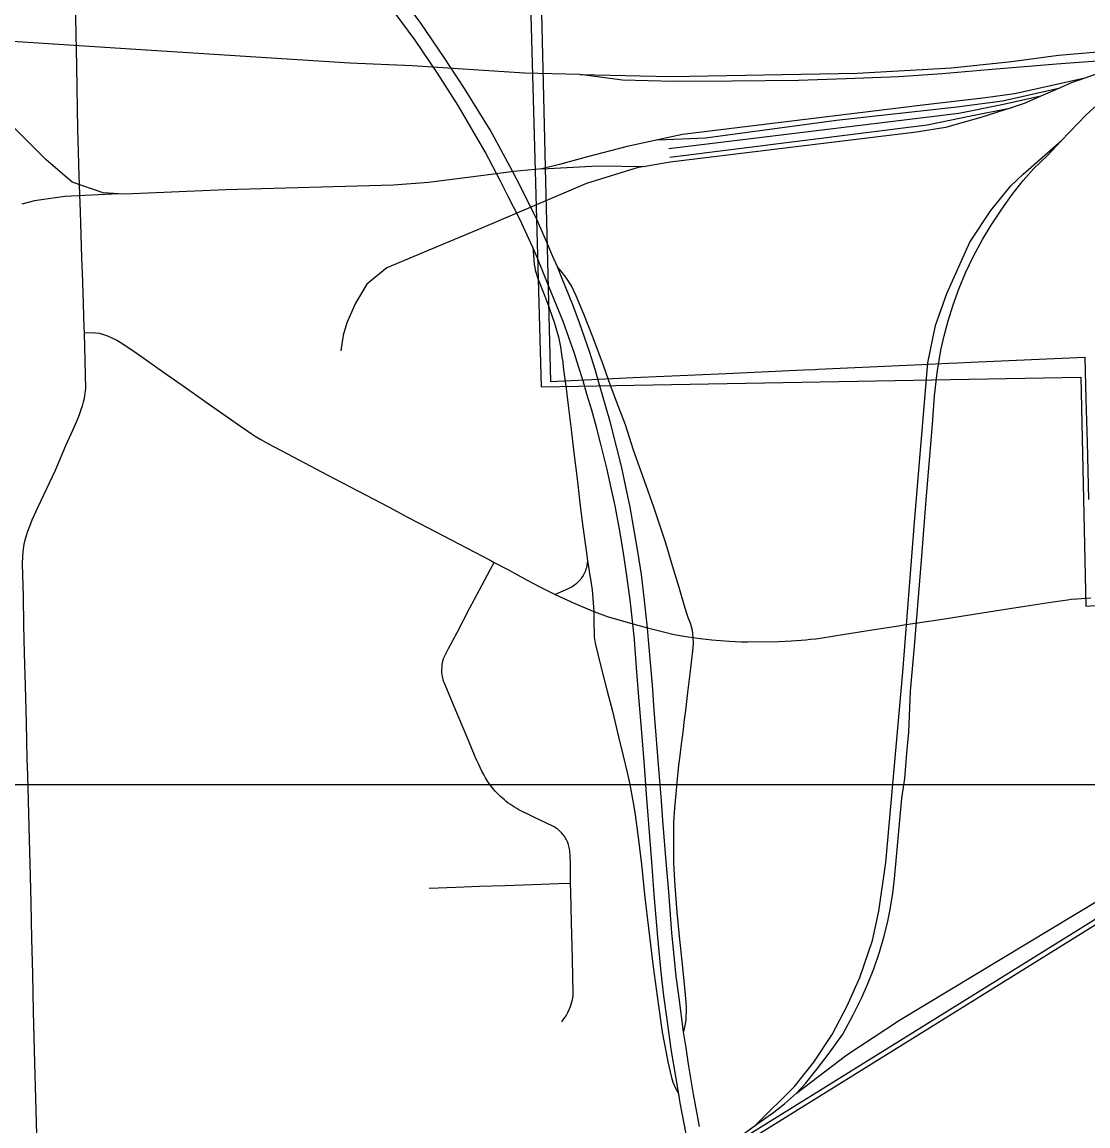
# Model space of a CAD drawing. Extents: x -59 to 82, y -3 to 49.
# Drawn here: x -12.112 to -11.484, y 33.123 to 33.772 of the extents above; entities that cross this region are included whole.
import ezdxf

# ---------------------------------------------------------------- set-up
doc = ezdxf.new("R2010")
doc.units = 0
for name, color, linetype in [('GM_X_City_Street', 7, 'Continuous'), ('GM_X_Corporation', 7, 'Continuous'), ('GM_X_County_Road', 7, 'Continuous'), ('GM_X_Interchange_Ramps', 7, 'Continuous'), ('GM_X_Interstate_Route', 7, 'Continuous'), ('GM_X_Rail_Line', 7, 'Continuous'), ('SH_Data', 7, 'Continuous')]:
    doc.layers.add(name, color=color, linetype=linetype)

msp = doc.modelspace()

# ---------------------------------------------------------------- linework, layer by layer
at = {"layer": 'GM_X_City_Street'}
for points in [[(-11.79395, 33.18383), (-11.79262, 33.18562), (-11.79199, 33.18654), (-11.7914, 33.18749), (-11.79033, 33.18944), (-11.78938, 33.19147), (-11.78897, 33.1925), (-11.78859, 33.19355), (-11.78794, 33.19568), (-11.78743, 33.19786), (-11.78728, 33.19959), (-11.78718, 33.20133), (-11.78739, 33.21024), (-11.78764, 33.22085), (-11.78814, 33.24238), (-11.78855, 33.26034), (-11.78867, 33.26551), (-11.78882, 33.27754), (-11.78922, 33.28468), (-11.78935, 33.28554), (-11.78951, 33.28639), (-11.78971, 33.28724), (-11.78995, 33.28807), (-11.79023, 33.28889), (-11.79055, 33.2897), (-11.7909, 33.2905), (-11.79129, 33.29127), (-11.79172, 33.29203), (-11.79218, 33.29277), (-11.79268, 33.29347), (-11.79321, 33.29416), (-11.79377, 33.29483), (-11.79436, 33.29547), (-11.79498, 33.29608), (-11.79563, 33.29666), (-11.79631, 33.2972), (-11.797, 33.29772), (-11.79772, 33.2982), (-11.79847, 33.29865), (-11.79923, 33.29906), (-11.81072, 33.30456), (-11.81912, 33.30867), (-11.82042, 33.30938), (-11.82168, 33.31014), (-11.82294, 33.31093), (-11.82416, 33.31176), (-11.82536, 33.31261), (-11.82654, 33.31351), (-11.82769, 33.31444), (-11.82882, 33.3154), (-11.82991, 33.31639), (-11.83098, 33.31742), (-11.83202, 33.31847), (-11.83302, 33.31955), (-11.834, 33.32067), (-11.83494, 33.3218), (-11.83585, 33.32297), (-11.83673, 33.32416), (-11.83757, 33.32538), (-11.83873, 33.32738), (-11.83986, 33.32941), (-11.84095, 33.33145), (-11.84198, 33.33353), (-11.84298, 33.33562), (-11.84394, 33.33773), (-11.84485, 33.33986), (-11.84886, 33.3494), (-11.85562, 33.36575), (-11.86319, 33.38355), (-11.86349, 33.38441), (-11.86375, 33.38527), (-11.86416, 33.38702), (-11.86431, 33.38791), (-11.8645, 33.38971), (-11.8644, 33.3933), (-11.86429, 33.39419), (-11.86394, 33.39596), (-11.86345, 33.3977), (-11.86295, 33.39889), (-11.86241, 33.40006), (-11.86184, 33.40122), (-11.86123, 33.40236), (-11.86057, 33.40347), (-11.85542, 33.41296), (-11.8482, 33.42701), (-11.83938, 33.4435), (-11.83576, 33.45024), (-11.83365, 33.45415)], [(-11.87196, 33.26255), (-11.85635, 33.2631), (-11.84239, 33.2636), (-11.82731, 33.26414), (-11.81106, 33.26472), (-11.7959, 33.26526), (-11.78867, 33.26551)]]:
    msp.add_lwpolyline(points, dxfattribs=at)
at = {"layer": 'GM_X_Corporation'}
for points in [[(-12.94952, 34.53065), (-12.13355, 34.57285), (-12.13279, 34.43534), (-12.12931, 34.39512), (-12.12748, 34.36702), (-11.96631, 34.36379), (-11.96647, 34.34365), (-11.87346, 34.26486), (-11.87332, 34.25119), (-11.82366, 34.25209), (-11.81938, 34.03713), (-11.8061, 33.55749), (-11.48845, 33.56313), (-11.48551, 33.4285), (-11.36313, 33.4366), (-11.24118, 33.44043), (-11.23416, 33.47166), (-11.03971, 33.47593), (-11.0263, 33.49734), (-11.02339, 33.50839), (-11.02024, 33.53198)], [(-11.80623, 33.79383), (-11.80403, 33.70342), (-11.80341, 33.67809), (-11.80195, 33.61565), (-11.80174, 33.60725), (-11.80056, 33.56072), (-11.75192, 33.56294), (-11.69717, 33.56542), (-11.65165, 33.56746), (-11.6448, 33.56777), (-11.6429, 33.56786), (-11.59105, 33.57021), (-11.5819, 33.57066), (-11.56607, 33.57137), (-11.56083, 33.57152), (-11.5532, 33.57196), (-11.48607, 33.57501), (-11.48539, 33.55), (-11.4847, 33.52499), (-11.48392, 33.49111)]]:
    msp.add_lwpolyline(points, dxfattribs=at)
at = {"layer": 'GM_X_County_Road'}
for points in [[(-12.07588, 33.61957), (-12.07636, 33.63343), (-12.07727, 33.66041), (-12.07763, 33.6708), (-12.07798, 33.68156), (-12.07844, 33.69577), (-12.07872, 33.7091), (-12.07922, 33.73345), (-12.0794, 33.74614), (-12.07974, 33.76522), (-12.08015, 33.78477)], [(-12.08175, 33.53194), (-12.0793, 33.53737), (-12.07844, 33.53959), (-12.07762, 33.54182), (-12.07684, 33.54407), (-12.0761, 33.54633), (-12.07542, 33.5486), (-12.07489, 33.5508), (-12.07456, 33.55248), (-12.07436, 33.55367), (-12.07423, 33.55507), (-12.07413, 33.55648), (-12.07464, 33.58108), (-12.07487, 33.58934), (-12.07495, 33.59255), (-12.07518, 33.59874), (-12.07546, 33.60692), (-12.07585, 33.61858), (-12.07588, 33.61957)], [(-12.07487, 33.58934), (-12.07093, 33.58948), (-12.06838, 33.58928), (-12.06626, 33.58902), (-12.0642, 33.58847), (-12.06137, 33.58755), (-12.05882, 33.58641), (-12.05573, 33.58488), (-12.0528, 33.58315), (-12.04384, 33.57701), (-12.02837, 33.56619), (-12.01539, 33.5571), (-12.00325, 33.54855), (-11.98298, 33.53434), (-11.97877, 33.53141), (-11.97666, 33.53001), (-11.97428, 33.52845), (-11.97098, 33.52655), (-11.96661, 33.52402), (-11.95207, 33.51623), (-11.93201, 33.50575), (-11.91397, 33.49638), (-11.89554, 33.48666), (-11.88422, 33.48056), (-11.87249, 33.4745), (-11.85931, 33.46758), (-11.84499, 33.46017), (-11.84053, 33.45784)], [(-12.10296, 33.11745), (-12.10347, 33.13867), (-12.104, 33.15962), (-12.10476, 33.19), (-12.10522, 33.21214), (-12.1058, 33.23279), (-12.10628, 33.25387), (-12.10681, 33.27728), (-12.10712, 33.29109), (-12.10824, 33.32895), (-12.10853, 33.33864), (-12.10901, 33.3597), (-12.10963, 33.38153), (-12.1102, 33.40071), (-12.1105, 33.41726), (-12.11084, 33.43406), (-12.11141, 33.45333), (-12.11119, 33.45795), (-12.111, 33.46048), (-12.11051, 33.46381), (-12.10988, 33.46663), (-12.10913, 33.46947), (-12.10818, 33.47264), (-12.10709, 33.47544), (-12.10568, 33.47919), (-12.10227, 33.48651), (-12.09194, 33.50843), (-12.08583, 33.52288), (-12.08175, 33.53194)], [(-11.84053, 33.45784), (-11.83607, 33.4555), (-11.83365, 33.45415), (-11.82567, 33.44996), (-11.81431, 33.44377), (-11.8069, 33.43989)], [(-11.8069, 33.43989), (-11.80412, 33.43843), (-11.79785, 33.43533), (-11.78612, 33.42995), (-11.78014, 33.42742), (-11.77493, 33.42527), (-11.76655, 33.4222), (-11.75961, 33.42013), (-11.752, 33.41797), (-11.74343, 33.41564), (-11.73408, 33.4133), (-11.72779, 33.41186), (-11.71945, 33.41034), (-11.71652, 33.40992), (-11.71237, 33.40937), (-11.70898, 33.40893), (-11.70558, 33.40854), (-11.69533, 33.40788), (-11.69172, 33.40769), (-11.68811, 33.40755), (-11.6845, 33.40745), (-11.6661, 33.40761), (-11.66238, 33.40778), (-11.65865, 33.408), (-11.65587, 33.40817), (-11.65305, 33.40838), (-11.65022, 33.40864), (-11.64741, 33.40894), (-11.64459, 33.40929), (-11.64179, 33.40968), (-11.62731, 33.41199), (-11.61121, 33.41455), (-11.59567, 33.41693), (-11.59261, 33.4174)], [(-11.59261, 33.4174), (-11.57119, 33.42063), (-11.539, 33.4256), (-11.52137, 33.42836), (-11.50606, 33.43076), (-11.49625, 33.43219), (-11.49403, 33.43249), (-11.49063, 33.43279), (-11.48823, 33.43297), (-11.48243, 33.43328)]]:
    msp.add_lwpolyline(points, dxfattribs=at)
at = {"layer": 'GM_X_Interchange_Ramps'}
msp.add_line((-11.72222, 33.17789), (-11.7217, 33.17966), dxfattribs=at)
for points in [[(-11.81096, 33.63944), (-11.81046, 33.63472), (-11.81019, 33.62971), (-11.80942, 33.62557), (-11.80807, 33.62132), (-11.80384, 33.61086), (-11.80145, 33.60451)], [(-11.76632, 33.5617), (-11.76926, 33.57), (-11.77542, 33.58631), (-11.78085, 33.60029), (-11.78533, 33.61108), (-11.78812, 33.61683), (-11.79107, 33.62135), (-11.7934, 33.62454), (-11.7965, 33.62807)], [(-11.80145, 33.60451), (-11.79972, 33.59939), (-11.79819, 33.59499), (-11.79738, 33.59228), (-11.7966, 33.58956), (-11.79584, 33.58684), (-11.79526, 33.58391), (-11.79472, 33.58098), (-11.79423, 33.57803), (-11.79377, 33.57508), (-11.79336, 33.57212), (-11.79299, 33.56916), (-11.79266, 33.56619), (-11.79191, 33.56055)], [(-11.79191, 33.56055), (-11.7914, 33.55644), (-11.79015, 33.54642), (-11.78846, 33.53247), (-11.7868, 33.51868), (-11.78505, 33.50489), (-11.78385, 33.49471), (-11.78339, 33.4909), (-11.7816, 33.4765), (-11.77963, 33.46118), (-11.7788, 33.4551), (-11.778, 33.45063), (-11.77754, 33.44751), (-11.77721, 33.44552), (-11.77607, 33.43801), (-11.77493, 33.42527)], [(-11.71652, 33.40992), (-11.71672, 33.41236), (-11.71701, 33.41411), (-11.71746, 33.41628), (-11.7182, 33.41836), (-11.71924, 33.42128), (-11.72025, 33.42422), (-11.72183, 33.42928), (-11.72477, 33.43942), (-11.72863, 33.45225), (-11.73255, 33.46546), (-11.7361, 33.47617), (-11.73977, 33.48665), (-11.74525, 33.5021), (-11.75165, 33.52016), (-11.75648, 33.53508), (-11.76061, 33.54633), (-11.76457, 33.55676), (-11.76632, 33.5617)], [(-11.7788, 33.4551), (-11.77909, 33.45258), (-11.7794, 33.45099), (-11.77964, 33.45029), (-11.7799, 33.44964), (-11.78019, 33.44884), (-11.78052, 33.44805), (-11.78089, 33.44728), (-11.7813, 33.44653), (-11.78173, 33.4458), (-11.78221, 33.44508), (-11.78272, 33.44439), (-11.78325, 33.44373), (-11.78382, 33.44309), (-11.78442, 33.44248), (-11.78505, 33.44189), (-11.7857, 33.44134), (-11.78638, 33.44082), (-11.78707, 33.44033), (-11.7878, 33.43988), (-11.78855, 33.43945), (-11.7893, 33.43907), (-11.79009, 33.43871), (-11.79785, 33.43533)], [(-11.77493, 33.42527), (-11.77509, 33.42077), (-11.77486, 33.41012), (-11.77428, 33.40664), (-11.77107, 33.39378), (-11.76715, 33.37838), (-11.76408, 33.36658), (-11.76044, 33.35151), (-11.75791, 33.34124), (-11.75546, 33.33051), (-11.75389, 33.3235), (-11.75189, 33.31271), (-11.75099, 33.30708), (-11.75014, 33.30144), (-11.74869, 33.29095), (-11.74806, 33.2861), (-11.74696, 33.2764), (-11.74495, 33.25694), (-11.74292, 33.23894), (-11.74015, 33.21624), (-11.7377, 33.19888), (-11.73472, 33.17771), (-11.73244, 33.16567), (-11.73145, 33.16043), (-11.72936, 33.15116), (-11.72853, 33.14843), (-11.72698, 33.14484), (-11.72502, 33.14129)], [(-11.7217, 33.17966), (-11.72119, 33.18143), (-11.72066, 33.18526), (-11.72053, 33.1915), (-11.72071, 33.19545), (-11.72131, 33.20193), (-11.72269, 33.21577), (-11.72466, 33.23429), (-11.72592, 33.24843), (-11.72706, 33.2639), (-11.7279, 33.27732), (-11.72802, 33.28505), (-11.7279, 33.30125), (-11.72736, 33.30984), (-11.72645, 33.32017), (-11.72587, 33.32676), (-11.72546, 33.33082), (-11.725, 33.33487), (-11.72449, 33.33892), (-11.72334, 33.34726), (-11.72277, 33.35156), (-11.72225, 33.35587), (-11.72176, 33.36017), (-11.72088, 33.36713), (-11.71968, 33.37761), (-11.71834, 33.38855), (-11.71733, 33.39702), (-11.71681, 33.40223), (-11.7166, 33.40426), (-11.71644, 33.40638), (-11.71652, 33.40992)]]:
    msp.add_lwpolyline(points, dxfattribs=at)
at = {"layer": 'GM_X_Interstate_Route'}
for points in [[(-11.80181, 33.61751), (-11.80815, 33.63319), (-11.81096, 33.63944), (-11.8186, 33.65612), (-11.82557, 33.66986), (-11.82996, 33.67844), (-11.83895, 33.69576), (-11.84656, 33.70894), (-11.85483, 33.72308), (-11.86706, 33.74196), (-11.88018, 33.76138), (-11.89133, 33.77648)], [(-11.80233, 33.64163), (-11.80895, 33.65696), (-11.81027, 33.65955), (-11.81252, 33.66397), (-11.82056, 33.67982), (-11.82307, 33.68474), (-11.83609, 33.70862), (-11.85115, 33.73311), (-11.86305, 33.75133), (-11.87687, 33.77146), (-11.88204, 33.77839)], [(-11.79611, 33.62715), (-11.7965, 33.62807), (-11.79928, 33.63452), (-11.80233, 33.64163)], [(-11.77239, 33.5615), (-11.7743, 33.56773), (-11.7776, 33.57834), (-11.78347, 33.59512), (-11.78743, 33.60573), (-11.79378, 33.62161), (-11.79611, 33.62715)], [(-11.78139, 33.56103), (-11.78402, 33.56953), (-11.78647, 33.5772), (-11.79309, 33.59591), (-11.80181, 33.61751)], [(-11.72058, 33.11803), (-11.72414, 33.13629), (-11.72502, 33.14129), (-11.72665, 33.15062), (-11.72947, 33.16777), (-11.73176, 33.18387), (-11.7338, 33.19921), (-11.73541, 33.21313), (-11.73744, 33.23363), (-11.73954, 33.2588), (-11.74086, 33.27804), (-11.74381, 33.31528), (-11.74543, 33.33713), (-11.74637, 33.3493), (-11.74739, 33.36115), (-11.74845, 33.37492), (-11.74982, 33.39214), (-11.75114, 33.40876), (-11.752, 33.41797), (-11.75357, 33.43223), (-11.75599, 33.4491), (-11.75773, 33.46093), (-11.75991, 33.47367), (-11.76248, 33.48748), (-11.76473, 33.49804), (-11.76719, 33.50895), (-11.77082, 33.52378), (-11.77348, 33.53382), (-11.77618, 33.54368), (-11.77909, 33.55311), (-11.78139, 33.56103)], [(-11.71277, 33.12221), (-11.71629, 33.14129), (-11.71927, 33.15893), (-11.7207, 33.16857), (-11.72222, 33.17789), (-11.72485, 33.19791), (-11.72647, 33.2105), (-11.72755, 33.22068), (-11.72911, 33.23633), (-11.73091, 33.26036), (-11.73217, 33.27594), (-11.73432, 33.3024), (-11.73528, 33.31397), (-11.73655, 33.33032), (-11.73946, 33.36729), (-11.74055, 33.38217), (-11.74179, 33.39747), (-11.7428, 33.40862), (-11.74343, 33.41564), (-11.7442, 33.42284), (-11.74514, 33.43179), (-11.74706, 33.44698), (-11.74886, 33.45934), (-11.75104, 33.47197), (-11.75364, 33.48674), (-11.75616, 33.49871), (-11.75878, 33.51079), (-11.76151, 33.52152), (-11.76525, 33.5363), (-11.77239, 33.5615)]]:
    msp.add_lwpolyline(points, dxfattribs=at)
at = {"layer": 'GM_X_Rail_Line'}
for p, q in [((-11.50056, 33.73345), (-11.51196, 33.72844)), ((-11.70902, 33.10188), (-11.67977, 33.12301))]:
    msp.add_line(p, q, dxfattribs=at)
for points in [[(-11.78324, 33.7413), (-11.8158, 33.74215), (-11.88188, 33.74628), (-11.91868, 33.74798), (-12.04465, 33.75599), (-12.16588, 33.76389), (-12.33983, 33.7747), (-12.46458, 33.7826), (-12.63161, 33.79304), (-12.71214, 33.79815), (-12.73741, 33.79972), (-12.75029, 33.80179), (-12.76353, 33.80422), (-12.7775, 33.8075), (-12.79305, 33.81212)], [(-12.86175, 32.40166), (-12.77141, 32.45621), (-12.72371, 32.48515), (-12.66378, 32.52141), (-12.38474, 32.69324), (-11.9643, 32.94998), (-11.70757, 33.09949), (-11.46389, 33.251), (-11.43451, 33.26807), (-11.36687, 33.30737), (-11.23653, 33.38467), (-11.18078, 33.42007), (-11.12857, 33.45488), (-11.07876, 33.48979), (-11.02261, 33.53481), (-10.97022, 33.57831), (-10.96475, 33.58338), (-10.87983, 33.66205), (-10.78902, 33.75886), (-10.7688, 33.78431)], [(-11.78324, 33.7413), (-11.72972, 33.74008), (-11.62007, 33.74204), (-11.56453, 33.74515), (-11.52918, 33.74899), (-11.50143, 33.75257), (-11.47829, 33.75464), (-11.46145, 33.75572), (-11.42219, 33.75794), (-11.36629, 33.76216), (-11.31058, 33.76767), (-11.26025, 33.77276), (-11.20878, 33.77574)], [(-11.20878, 33.77574), (-11.36398, 33.75949), (-11.39805, 33.7566), (-11.47336, 33.74956), (-11.50264, 33.74737), (-11.54285, 33.74397), (-11.57006, 33.74166), (-11.59557, 33.73996), (-11.62654, 33.73862), (-11.6546, 33.73777), (-11.69359, 33.73729), (-11.72797, 33.73717), (-11.75822, 33.73802), (-11.78324, 33.7413)], [(-11.49987, 33.70221), (-11.48526, 33.71752), (-11.47283, 33.72876), (-11.4551, 33.7405), (-11.44828, 33.74444), (-11.44035, 33.74821), (-11.43112, 33.75125), (-11.40314, 33.75613)], [(-11.43992, 33.75268), (-11.46506, 33.74656), (-11.48594, 33.73915)], [(-12.05483, 33.6711), (-12.06394, 33.67156), (-12.08207, 33.678), (-12.09763, 33.69124), (-12.12832, 33.72186), (-12.14218, 33.73434), (-12.15025, 33.73858), (-12.16496, 33.74413), (-12.16807, 33.74515)], [(-11.48594, 33.73915), (-11.50709, 33.73432), (-11.52743, 33.72997), (-11.54454, 33.7275), (-11.5797, 33.72333), (-11.72279, 33.70598), (-11.7374, 33.70282)], [(-11.48594, 33.73915), (-11.49445, 33.73613), (-11.50056, 33.73345)], [(-11.7374, 33.70282), (-11.70937, 33.7041), (-11.63222, 33.71443), (-11.56135, 33.72229), (-11.53452, 33.72587), (-11.50056, 33.73345)], [(-11.51196, 33.72844), (-11.53394, 33.72366), (-11.5602, 33.71824), (-11.7308, 33.69744)], [(-11.51196, 33.72844), (-11.52166, 33.72418), (-11.52932, 33.72171)], [(-11.52932, 33.72171), (-11.54721, 33.71594), (-11.56799, 33.71006), (-11.5851, 33.70743), (-11.73005, 33.68961), (-11.7449, 33.68718)], [(-11.73038, 33.69265), (-11.57885, 33.71161), (-11.55315, 33.71702), (-11.52932, 33.72171)], [(-11.7374, 33.70282), (-11.75545, 33.69891), (-11.77963, 33.69268), (-11.79518, 33.68838), (-11.80565, 33.68582)], [(-11.67977, 33.12301), (-11.65696, 33.14579), (-11.64561, 33.16011), (-11.63465, 33.17646), (-11.62592, 33.19333), (-11.61848, 33.21002), (-11.6109, 33.23168), (-11.60717, 33.24907), (-11.60318, 33.27771), (-11.59313, 33.38965), (-11.58636, 33.47794), (-11.57836, 33.57158), (-11.57393, 33.59358), (-11.56726, 33.61247), (-11.55365, 33.64268), (-11.54141, 33.66125), (-11.52951, 33.67576), (-11.52235, 33.68266), (-11.49987, 33.70221)], [(-11.65566, 33.14185), (-11.65051, 33.14763), (-11.64362, 33.15618), (-11.63657, 33.16536), (-11.62842, 33.17669), (-11.62232, 33.18793), (-11.61741, 33.19782), (-11.61385, 33.20582), (-11.61013, 33.21508), (-11.60688, 33.22482), (-11.60427, 33.23369), (-11.60213, 33.24216), (-11.60063, 33.25), (-11.59905, 33.2595), (-11.59802, 33.26797), (-11.59635, 33.28737), (-11.59374, 33.3154), (-11.592, 33.32696), (-11.59073, 33.342), (-11.58962, 33.35435), (-11.58859, 33.37842), (-11.5863, 33.40463), (-11.58202, 33.45783), (-11.57933, 33.49093), (-11.57561, 33.53534), (-11.57442, 33.55221), (-11.57292, 33.56583), (-11.5707, 33.57913), (-11.5688, 33.58744), (-11.56643, 33.59639), (-11.5635, 33.60573), (-11.56001, 33.61555), (-11.55621, 33.62457), (-11.55154, 33.63447), (-11.54632, 33.64421), (-11.54117, 33.65268), (-11.53484, 33.66202), (-11.52882, 33.67057), (-11.52233, 33.67881), (-11.51631, 33.6857), (-11.50807, 33.69361), (-11.49987, 33.70221)], [(-11.80565, 33.68582), (-11.82216, 33.68428), (-11.84004, 33.68181), (-11.87227, 33.67766), (-11.89294, 33.67624), (-11.99156, 33.67347), (-12.05112, 33.67091), (-12.05483, 33.6711)], [(-11.7449, 33.68718), (-11.74901, 33.68651), (-11.77933, 33.67715), (-11.8416, 33.65058), (-11.87482, 33.63673), (-11.89681, 33.62745), (-11.9086, 33.61796), (-11.91529, 33.60682), (-11.92043, 33.59524), (-11.92252, 33.58799), (-11.92398, 33.57875)], [(-11.80565, 33.68582), (-11.77239, 33.68745), (-11.7449, 33.68718)], [(-12.05483, 33.6711), (-12.08646, 33.6695), (-12.10435, 33.66688), (-12.11176, 33.66488)], [(-12.86318, 32.40406), (-12.77286, 32.45859), (-12.72517, 32.48753), (-12.66524, 32.52379), (-12.3862, 32.69562), (-11.96574, 32.95237), (-11.70902, 33.10188), (-11.46533, 33.25339), (-11.43592, 33.27048), (-11.36829, 33.30977), (-11.238, 33.38705), (-11.18231, 33.4224), (-11.13015, 33.45718), (-11.08045, 33.49202), (-11.02438, 33.53696), (-10.97207, 33.58041)], [(-11.65566, 33.14185), (-11.62601, 33.16454), (-11.59508, 33.18477), (-11.44605, 33.27458), (-11.3416, 33.33704), (-11.32482, 33.34587), (-11.28483, 33.35927)], [(-11.67977, 33.12301), (-11.66904, 33.13076), (-11.6627, 33.13567), (-11.65566, 33.14185)]]:
    msp.add_lwpolyline(points, dxfattribs=at)
at = {"layer": 'SH_Data'}
msp.add_lwpolyline([(-13.61453, 29.9234), (-10.21453, 29.9234), (-10.21453, 33.3234), (-13.61453, 33.3234)], close=True, dxfattribs=at)

doc.saveas('drawing.dxf')
